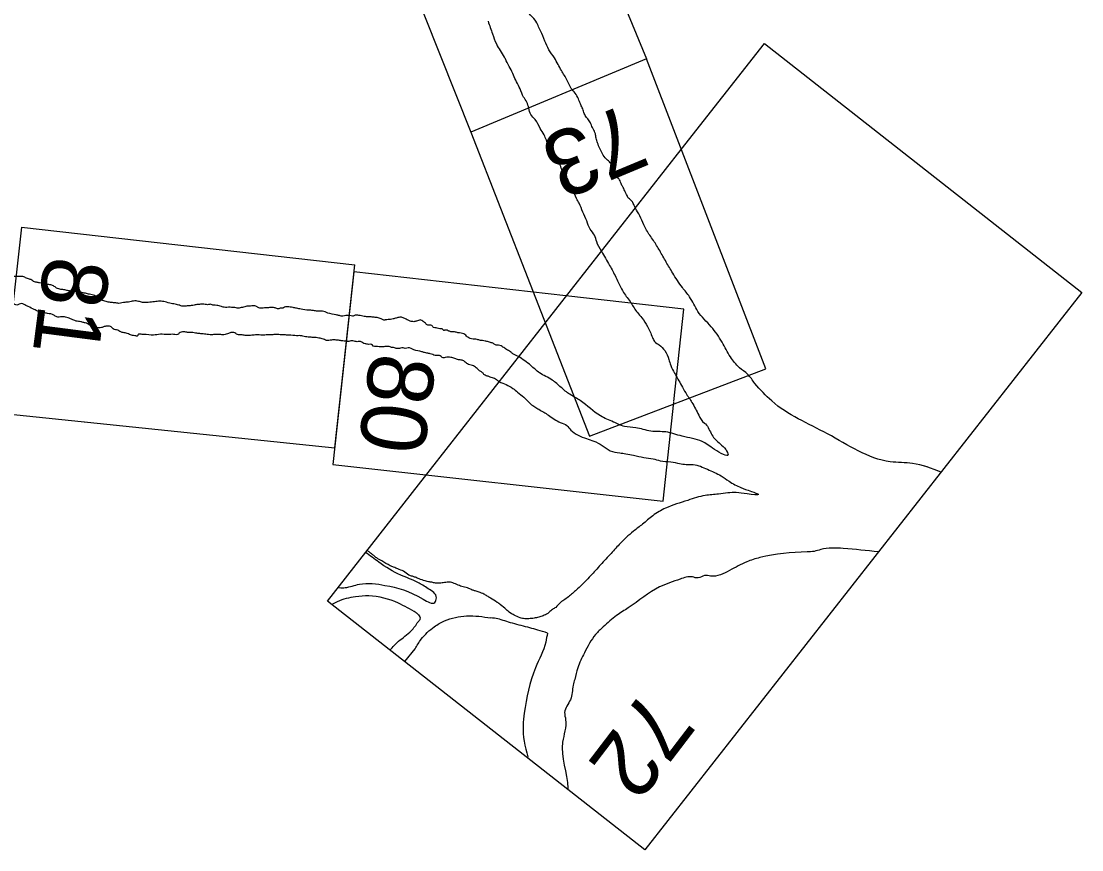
# Model space of a CAD drawing. Extents: x 3896831 to 3918110, y 171006 to 193349.
# Drawn here: x 3901646 to 3902590, y 181360 to 182098 of the extents above; entities that cross this region are included whole.
import ezdxf

# ---------------------------------------------------------------- set-up
doc = ezdxf.new("R2010")
doc.units = 0
doc.layers.add('V-ANNO-NPLT', color=7, linetype='Continuous')

msp = doc.modelspace()

# ---------------------------------------------------------------- linework, layer by layer
at = {"layer": 'V-ANNO-NPLT'}
for p, q in [((3902202.356239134, 182063.88389949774), (3902045.926239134, 181998.69089949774)), ((3901928.783239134, 181593.32089949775), (3901927.7522391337, 181593.27789949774)), ((3901987.109239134, 181527.65689949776), (3901996.301239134, 181538.86689949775))]:
    msp.add_line(p, q, dxfattribs=at)
for points in [[(3902089.457239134, 182336.98689949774), (3901935.6332391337, 182276.11889949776), (3902045.926239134, 181998.69089949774)], [(3902089.457239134, 182336.98689949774), (3902202.356239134, 182063.88389949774)], [(3902307.276239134, 182077.70489949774), (3902589.799239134, 181856.07389949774), (3902200.9712391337, 181359.96789949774), (3901918.2552391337, 181581.35189949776)], [(3902233.271239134, 181983.28089949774), (3902307.276239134, 182077.70489949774)], [(3902202.356239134, 182063.88389949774), (3902045.926239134, 181998.69089949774), (3902151.4482391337, 181728.02789949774), (3902308.640239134, 181788.01389949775)], [(3902308.640239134, 181788.01389949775), (3902202.356239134, 182063.88389949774)], [(3902010.152239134, 181698.60389949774), (3902233.271239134, 181983.28089949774)], [(3901646.065239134, 181914.12389949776), (3901627.5932391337, 181748.52389949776), (3901924.736239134, 181717.81489949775)], [(3901646.065239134, 181914.12389949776), (3901942.553239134, 181880.58389949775)], [(3901941.868239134, 181874.31789949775), (3901923.1132391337, 181702.98189949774), (3902217.247239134, 181670.19089949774), (3902226.711239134, 181758.45789949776)], [(3901924.736239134, 181717.81489949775), (3901942.553239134, 181880.58389949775)], [(3902130.411239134, 181852.98689949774), (3901941.868239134, 181874.31789949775)], [(3902235.571239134, 181841.08889949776), (3902130.411239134, 181852.98689949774)], [(3902226.7552391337, 181758.86489949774), (3902235.571239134, 181841.08889949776)], [(3901918.2552391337, 181581.35189949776), (3902010.152239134, 181698.60389949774)]]:
    msp.add_lwpolyline(points, dxfattribs=at)
for points in [[(3902126.595239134, 182053.62889949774), (3902123.541239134, 182059.01889949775), (3902120.347239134, 182064.89889949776), (3902115.460239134, 182072.15589949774), (3902111.824239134, 182079.79989949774), (3902108.032239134, 182088.97889949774), (3902105.737239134, 182093.65689949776), (3902103.161239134, 182098.56489949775), (3902097.9202391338, 182104.23589949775), (3902094.515239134, 182112.16189949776), (3902091.498239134, 182118.83389949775), (3902089.768239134, 182123.05289949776), (3902086.839239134, 182126.37289949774), (3902085.234239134, 182131.89689949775), (3902083.399239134, 182137.13889949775), (3902083.929239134, 182139.52189949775), (3902082.3232391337, 182145.04589949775), (3902080.4882391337, 182150.28789949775), (3902078.266239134, 182156.78289949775), (3902076.996239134, 182161.56689949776), (3902075.778239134, 182165.83789949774), (3902074.824239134, 182168.22289949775)], [(3902061.223239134, 182097.51289949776), (3902065.206239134, 182086.25489949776), (3902068.690239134, 182077.25189949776), (3902075.710239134, 182065.63989949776)], [(3902097.520239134, 182020.19289949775), (3902095.725239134, 182025.40589949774), (3902092.919239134, 182030.03189949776), (3902089.8492391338, 182037.21589949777), (3902086.603239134, 182043.60689949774), (3902083.921239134, 182049.53789949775), (3902080.957239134, 182055.69789949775), (3902077.428239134, 182062.31889949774), (3902075.804239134, 182065.51489949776), (3902075.710239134, 182065.63989949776)], [(3902192.412239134, 181931.14889949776), (3902191.333239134, 181933.56389949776), (3902189.708239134, 181936.75989949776), (3902187.963239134, 181938.64989949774), (3902186.268239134, 181940.02789949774), (3902184.645239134, 181943.22289949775), (3902183.357239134, 181945.67789949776), (3902181.680239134, 181949.38389949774), (3902180.109239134, 181952.06789949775), (3902178.381239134, 181956.28689949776), (3902176.298239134, 181958.91889949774), (3902174.1812391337, 181964.38989949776), (3902172.3292391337, 181967.30289949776), (3902170.088239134, 181971.46989949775), (3902166.6472391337, 181974.73789949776), (3902163.047239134, 181979.54089949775), (3902160.754239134, 181984.21989949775), (3902158.689239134, 181989.17989949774), (3902157.4712391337, 181993.45189949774), (3902156.820239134, 181997.26289949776), (3902154.808239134, 182001.71189949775), (3902152.796239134, 182006.16089949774), (3902150.608239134, 182009.81489949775), (3902148.244239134, 182012.67589949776), (3902146.568239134, 182016.38389949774), (3902145.120239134, 182020.37189949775), (3902143.444239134, 182024.07889949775), (3902141.7152391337, 182028.29789949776), (3902138.857239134, 182033.43589949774), (3902135.310239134, 182037.72689949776), (3902131.728239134, 182044.85989949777), (3902129.2042391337, 182049.25589949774), (3902126.595239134, 182053.62889949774)], [(3902162.2952391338, 181892.72189949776), (3902157.957239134, 181901.19089949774), (3902156.070239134, 181906.94489949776), (3902152.134239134, 181912.48989949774), (3902149.065239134, 181919.67489949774), (3902145.659239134, 181927.60089949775), (3902142.254239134, 181935.52689949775), (3902140.014239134, 181939.69289949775), (3902136.3262391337, 181947.84889949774), (3902133.3092391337, 181954.52189949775), (3902130.3972391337, 181960.17189949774), (3902127.362239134, 181964.51489949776), (3902125.580239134, 181969.24489949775), (3902124.080239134, 181973.74689949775), (3902122.6872391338, 181977.22489949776), (3902118.786239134, 181979.92889949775), (3902117.058239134, 181984.14689949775), (3902114.869239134, 181987.80189949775), (3902113.193239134, 181991.50889949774), (3902111.129239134, 181996.46889949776), (3902107.705239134, 182002.06589949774), (3902103.276239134, 182009.88789949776), (3902099.4482391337, 182014.40889949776), (3902097.520239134, 182020.19289949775)], [(3902298.740239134, 181775.04889949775), (3902292.344239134, 181783.23289949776), (3902285.1332391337, 181789.10089949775), (3902276.982239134, 181798.72389949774), (3902269.584239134, 181811.72589949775), (3902259.8942391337, 181825.59489949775), (3902248.026239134, 181839.24089949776), (3902240.6272391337, 181852.24289949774), (3902234.279239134, 181860.39989949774), (3902225.640239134, 181873.32389949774), (3902219.820239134, 181883.13689949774), (3902214.0392391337, 181893.33789949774), (3902208.477239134, 181902.33989949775), (3902205.248239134, 181906.96289949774), (3902199.8772391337, 181916.31989949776), (3902196.3092391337, 181924.21089949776), (3902192.412239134, 181931.14889949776)], [(3902162.2952391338, 181892.72189949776), (3902169.4852391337, 181880.18989949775), (3902174.9682391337, 181869.74489949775), (3902181.879239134, 181856.14189949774), (3902188.510239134, 181846.77089949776), (3902194.1982391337, 181838.13889949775), (3902198.2382391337, 181833.56889949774), (3902203.135239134, 181825.70689949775), (3902207.635239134, 181816.05389949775), (3902209.5732391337, 181812.36189949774), (3902213.691239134, 181809.31289949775), (3902218.611239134, 181804.31189949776), (3902222.178239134, 181796.42189949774), (3902223.831239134, 181791.08689949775), (3902227.285239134, 181784.28589949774), (3902233.370239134, 181773.35089949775), (3902237.2582391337, 181766.57189949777), (3902242.7922391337, 181758.19189949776), (3902248.7692391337, 181746.85689949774), (3902253.8492391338, 181739.67889949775), (3902254.6982391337, 181738.98889949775), (3902260.487239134, 181729.34389949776), (3902267.923239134, 181721.29789949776), (3902272.844239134, 181716.29689949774), (3902274.984239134, 181711.56389949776), (3902262.927239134, 181716.38489949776), (3902251.734239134, 181723.49489949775), (3902234.035239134, 181728.12289949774), (3902219.4482391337, 181731.88289949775), (3902206.209239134, 181732.59889949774), (3902192.6872391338, 181735.61889949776), (3902182.658239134, 181736.79389949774), (3902172.892239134, 181740.74889949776), (3902161.368239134, 181746.16989949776), (3902143.406239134, 181759.74689949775), (3902134.016239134, 181765.39089949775), (3902126.261239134, 181771.55789949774), (3902118.392239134, 181778.10289949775), (3902107.123239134, 181784.52689949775), (3902099.352239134, 181791.02589949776), (3902088.302239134, 181799.13389949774)], [(3901653.811239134, 181867.67489949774), (3901650.473239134, 181868.76589949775), (3901647.101239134, 181870.21189949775), (3901642.614239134, 181870.29089949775), (3901636.673239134, 181870.57889949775), (3901633.569239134, 181871.15789949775), (3901629.841239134, 181872.56689949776), (3901625.9542391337, 181873.78189949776), (3901622.423239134, 181875.03089949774), (3901619.000239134, 181875.21889949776), (3901616.800239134, 181875.70989949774), (3901613.267239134, 181876.95989949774), (3901611.348239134, 181878.19789949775), (3901608.513239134, 181877.90689949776), (3901604.6502391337, 181877.15389949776), (3901599.7722391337, 181877.55089949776), (3901596.155239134, 181877.89689949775), (3901593.331239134, 181879.21989949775), (3901589.677239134, 181879.92089949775), (3901586.973239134, 181880.61489949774)], [(3901725.2412391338, 181847.22089949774), (3901721.231239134, 181847.88589949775), (3901717.149239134, 181849.25789949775), (3901714.5222391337, 181850.42289949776), (3901711.0022391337, 181853.28589949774), (3901706.406239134, 181854.42789949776), (3901702.909239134, 181855.32389949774), (3901700.709239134, 181855.81589949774), (3901696.8602391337, 181856.67489949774), (3901690.919239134, 181856.96389949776), (3901687.814239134, 181857.54189949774), (3901684.514239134, 181858.27789949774), (3901681.055239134, 181858.82089949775), (3901677.168239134, 181860.03489949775), (3901674.467239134, 181861.90689949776), (3901671.1302391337, 181862.99889949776), (3901668.026239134, 181863.57689949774), (3901664.725239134, 181864.31389949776), (3901662.012239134, 181864.57389949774), (3901659.261239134, 181865.18789949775), (3901655.925239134, 181866.27989949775), (3901654.3602391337, 181867.55189949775), (3901653.811239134, 181867.67489949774)], [(3901698.7212391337, 181830.00289949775), (3901694.535239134, 181830.64889949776), (3901690.612239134, 181832.21789949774), (3901686.333239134, 181833.75089949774), (3901681.969239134, 181834.37889949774), (3901677.325239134, 181834.26089949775), (3901674.820239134, 181835.97589949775), (3901669.123239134, 181837.36289949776), (3901665.273239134, 181838.22289949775), (3901660.482239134, 181839.52389949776), (3901657.304239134, 181840.80989949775), (3901652.011239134, 181843.49289949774), (3901648.992239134, 181844.97489949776), (3901646.364239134, 181846.13889949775), (3901643.921239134, 181845.53089949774), (3901641.6702391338, 181844.76389949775), (3901639.984239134, 181845.48689949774), (3901639.2752391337, 181845.73989949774)], [(3901786.760239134, 181844.83689949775), (3901786.026239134, 181844.83989949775), (3901781.625239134, 181845.82289949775), (3901779.267239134, 181846.11889949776), (3901773.729239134, 181847.70189949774), (3901769.012239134, 181848.29389949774), (3901764.403239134, 181847.82289949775), (3901758.732239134, 181847.24289949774), (3901753.538239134, 181847.24889949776), (3901750.041239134, 181848.14489949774), (3901745.714239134, 181848.41889949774), (3901741.338239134, 181847.43389949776), (3901737.952239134, 181847.26689949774), (3901732.672239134, 181846.36889949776), (3901728.859239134, 181846.87389949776), (3901727.050239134, 181847.04789949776), (3901725.2412391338, 181847.22089949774)], [(3901799.654239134, 181844.86689949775), (3901797.082239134, 181844.32789949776), (3901793.337239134, 181844.02389949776), (3901789.878239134, 181843.98489949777), (3901787.7692391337, 181844.20189949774), (3901786.6472391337, 181844.82489949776)], [(3901814.194239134, 181845.53089949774), (3901810.705239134, 181845.21589949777), (3901808.1502391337, 181845.67089949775), (3901804.410239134, 181845.46589949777), (3901801.220239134, 181845.14089949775), (3901799.654239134, 181844.86689949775)], [(3901858.868239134, 181841.94489949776), (3901858.208239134, 181842.01489949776), (3901856.530239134, 181842.73389949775), (3901855.7522391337, 181843.36689949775), (3901853.527239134, 181844.20689949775), (3901850.864239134, 181844.11389949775), (3901848.748239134, 181843.89689949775), (3901846.439239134, 181843.83989949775), (3901844.712239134, 181843.30589949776), (3901842.632239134, 181842.73789949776), (3901840.517239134, 181842.52189949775), (3901838.790239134, 181841.98889949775), (3901837.149239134, 181842.35489949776), (3901834.802239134, 181842.65089949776), (3901833.0022391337, 181842.82289949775), (3901830.145239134, 181842.88689949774), (3901827.482239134, 181842.79189949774), (3901825.4882391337, 181843.12289949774), (3901823.848239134, 181843.48889949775), (3901819.8232391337, 181844.50389949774), (3901817.123239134, 181844.76189949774), (3901814.194239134, 181845.53089949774)], [(3901968.759239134, 181831.43189949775), (3901968.490239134, 181831.36089949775), (3901967.234239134, 181832.07489949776), (3901966.1642391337, 181832.64089949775), (3901962.689239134, 181833.63489949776), (3901958.765239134, 181834.07589949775), (3901955.693239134, 181834.43589949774), (3901953.172239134, 181834.34789949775), (3901951.101239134, 181834.80989949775), (3901946.291239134, 181835.66689949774), (3901943.068239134, 181835.84289949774), (3901940.4682391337, 181834.90289949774), (3901938.213239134, 181835.51389949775), (3901935.8432391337, 181835.60889949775), (3901934.657239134, 181835.65689949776), (3901932.0222391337, 181835.04989949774), (3901928.949239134, 181835.40989949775), (3901926.176239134, 181836.13789949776), (3901918.5932391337, 181837.72389949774), (3901913.8632391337, 181839.43189949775), (3901908.4542391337, 181839.55389949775), (3901905.1982391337, 181840.06289949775), (3901901.642239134, 181840.20689949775), (3901894.796239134, 181841.19189949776), (3901890.837239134, 181841.96689949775), (3901887.730239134, 181842.66089949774), (3901882.4372391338, 181843.29989949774), (3901880.9172391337, 181843.31289949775), (3901879.168239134, 181842.29089949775), (3901876.315239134, 181842.16789949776)], [(3901867.430239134, 181842.73689949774), (3901865.717239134, 181842.50289949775), (3901863.547239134, 181842.41189949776), (3901861.128239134, 181842.20889949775), (3901858.868239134, 181841.94489949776)], [(3901876.315239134, 181842.16789949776), (3901873.942239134, 181841.48689949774), (3901872.458239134, 181842.04689949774), (3901869.722239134, 181842.65789949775), (3901867.430239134, 181842.73689949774)], [(3901982.626239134, 181833.94089949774), (3901979.529239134, 181833.31189949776), (3901976.665239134, 181832.48689949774), (3901972.427239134, 181831.87489949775), (3901969.793239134, 181831.56989949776), (3901968.759239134, 181831.43189949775)], [(3902005.521239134, 181828.74089949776), (3902004.065239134, 181829.77189949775), (3902003.1442391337, 181830.52089949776), (3902001.521239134, 181831.53589949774), (3902000.1872391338, 181831.39889949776), (3901998.402239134, 181830.71089949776), (3901996.918239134, 181830.38989949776), (3901995.767239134, 181830.10489949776), (3901992.8802391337, 181830.31489949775), (3901991.325239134, 181830.66189949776), (3901990.071239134, 181831.37689949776), (3901988.300239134, 181832.20689949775), (3901987.0452391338, 181832.92089949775), (3901985.641239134, 181833.45189949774), (3901984.237239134, 181833.98289949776), (3901982.626239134, 181833.94089949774)], [(3901788.086239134, 181820.59089949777), (3901786.286239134, 181819.79489949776), (3901785.6502391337, 181819.01389949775), (3901781.202239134, 181818.73689949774), (3901776.557239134, 181818.61989949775), (3901769.553239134, 181818.79989949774), (3901763.527239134, 181818.18289949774), (3901754.873239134, 181818.73189949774), (3901751.805239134, 181818.95489949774), (3901750.192239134, 181818.96789949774), (3901749.5562391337, 181818.18689949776), (3901749.4342391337, 181817.63789949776), (3901746.757239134, 181817.54289949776), (3901743.102239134, 181818.24489949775), (3901738.983239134, 181819.97089949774), (3901735.524239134, 181820.51389949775), (3901731.565239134, 181822.43589949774), (3901727.677239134, 181823.65089949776), (3901725.8802391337, 181825.43689949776), (3901722.580239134, 181826.17489949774), (3901719.585239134, 181825.68889949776), (3901717.178239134, 181824.72689949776), (3901714.501239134, 181824.63189949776), (3901710.259239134, 181825.80889949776), (3901706.336239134, 181827.37889949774), (3901702.766239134, 181828.98289949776), (3901700.017239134, 181829.59789949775), (3901698.7212391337, 181830.00289949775)], [(3902028.992239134, 181821.14789949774), (3902028.063239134, 181821.09889949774), (3902026.8432391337, 181821.47989949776), (3902025.7722391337, 181822.04389949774), (3902024.034239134, 181822.54089949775), (3902023.7012391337, 181822.50789949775), (3902022.3662391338, 181822.37089949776), (3902021.8832391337, 181822.15289949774), (3902021.112239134, 181823.08589949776), (3902018.338239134, 181823.81389949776), (3902016.084239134, 181824.42589949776), (3902012.0902391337, 181825.53489949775), (3902011.653239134, 181826.50189949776), (3902010.433239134, 181826.88389949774), (3902008.396239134, 181827.01189949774), (3902007.026239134, 181827.20889949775), (3902006.475239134, 181827.65789949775), (3902005.521239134, 181828.74089949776)], [(3901890.865239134, 181817.38589949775), (3901884.0192391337, 181818.11089949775), (3901879.910239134, 181818.22389949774), (3901877.405239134, 181818.32389949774), (3901872.553239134, 181818.71889949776), (3901868.675239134, 181818.32189949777), (3901864.565239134, 181818.43689949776), (3901862.6442391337, 181818.06189949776), (3901857.635239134, 181818.26289949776), (3901853.013239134, 181818.14689949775), (3901848.783239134, 181817.71289949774), (3901845.026239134, 181817.86389949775), (3901841.585239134, 181818.40189949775), (3901838.180239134, 181818.58889949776), (3901836.660239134, 181819.50189949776), (3901832.989239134, 181820.55089949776), (3901830.2412391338, 181819.55789949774), (3901826.082239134, 181818.42089949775), (3901822.677239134, 181818.60589949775), (3901818.9202391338, 181818.75689949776), (3901815.041239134, 181818.35989949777), (3901809.996239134, 181818.91289949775), (3901805.497239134, 181819.34389949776), (3901801.898239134, 181819.68889949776), (3901797.364239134, 181820.47189949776), (3901793.800239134, 181820.46389949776), (3901790.712239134, 181821.03789949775), (3901788.086239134, 181820.59089949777)], [(3901983.405239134, 181806.36089949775), (3901979.490239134, 181806.31789949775), (3901978.007239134, 181806.87889949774), (3901976.207239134, 181807.05089949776), (3901973.277239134, 181807.81889949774), (3901971.477239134, 181807.99189949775), (3901967.598239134, 181807.59589949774), (3901961.142239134, 181808.00389949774), (3901959.148239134, 181808.33389949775), (3901957.3972391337, 181809.75889949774), (3901954.893239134, 181809.85889949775), (3901951.804239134, 181810.43289949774), (3901949.7752391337, 181811.11689949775), (3901947.865239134, 181812.34689949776), (3901944.851239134, 181812.21689949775), (3901942.856239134, 181812.54689949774), (3901941.020239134, 181813.07189949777), (3901937.335239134, 181812.51589949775), (3901934.283239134, 181812.73989949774), (3901932.131239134, 181812.87489949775), (3901929.044239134, 181813.44989949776), (3901927.243239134, 181813.62389949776), (3901922.940239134, 181813.89489949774), (3901918.550239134, 181813.26889949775), (3901914.683239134, 181814.47689949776), (3901910.659239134, 181815.48989949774), (3901905.614239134, 181816.04189949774), (3901902.209239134, 181816.22889949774), (3901897.516239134, 181816.81789949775), (3901893.333239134, 181817.63789949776), (3901890.865239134, 181817.38589949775)], [(3902039.652239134, 181819.31089949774), (3902037.2352391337, 181819.82789949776), (3902034.490239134, 181820.25889949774), (3902031.4342391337, 181820.94189949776), (3902028.992239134, 181821.14789949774)], [(3902088.302239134, 181799.13389949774), (3902083.3772391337, 181801.46389949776), (3902081.1672391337, 181803.26189949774), (3902079.361239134, 181804.42589949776), (3902077.589239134, 181805.25589949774), (3902076.117239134, 181806.45289949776), (3902074.493239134, 181807.46889949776), (3902072.872239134, 181808.48289949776), (3902070.6162391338, 181809.09489949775), (3902068.5792391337, 181809.22489949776), (3902066.2552391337, 181810.50289949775), (3902063.446239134, 181811.56589949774), (3902061.526239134, 181812.21189949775), (3902058.603239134, 181812.75589949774), (3902056.1982391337, 181813.18489949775), (3902054.494239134, 181813.34789949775), (3902051.537239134, 181814.22589949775), (3902049.316239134, 181814.50389949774), (3902044.138239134, 181815.66089949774), (3902041.376239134, 181817.90789949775), (3902039.652239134, 181819.31089949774)], [(3902071.104239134, 181776.67189949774), (3902068.713239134, 181778.36289949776), (3902065.220239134, 181780.16689949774), (3902063.031239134, 181780.65689949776), (3902060.612239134, 181781.65489949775), (3902058.581239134, 181782.33889949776), (3902056.794239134, 181784.11489949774), (3902054.8492391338, 181785.69789949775), (3902052.745239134, 181787.08689949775), (3902050.180239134, 181789.49589949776), (3902048.2722391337, 181790.72589949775), (3902046.2412391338, 181791.40989949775), (3902043.858239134, 181792.05589949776), (3902040.976239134, 181794.07789949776), (3902038.131239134, 181795.74589949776), (3902034.885239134, 181796.12689949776), (3902031.723239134, 181797.40689949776), (3902028.247239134, 181798.29789949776), (3902025.9002391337, 181798.59289949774), (3902023.078239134, 181798.30389949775), (3902021.352239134, 181797.77189949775), (3902019.443239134, 181798.99989949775), (3902017.924239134, 181799.91489949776), (3902015.9652391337, 181799.89289949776), (3902014.166239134, 181800.06389949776), (3902012.136239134, 181800.74889949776), (3902009.753239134, 181801.39489949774), (3902006.8232391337, 181802.16389949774), (3902004.8292391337, 181802.49489949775), (3902002.250239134, 181803.29989949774), (3901995.296239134, 181805.08389949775), (3901990.141239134, 181806.69389949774), (3901987.515239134, 181806.24689949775), (3901985.678239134, 181806.77189949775), (3901983.405239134, 181806.36089949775)], [(3902071.104239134, 181776.67189949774), (3902083.3832391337, 181770.67089949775), (3902087.589239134, 181767.24789949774), (3902092.999239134, 181762.84789949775), (3902099.120239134, 181756.86989949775), (3902102.964239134, 181754.20089949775), (3902106.495239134, 181752.03289949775), (3902115.003239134, 181746.87289949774), (3902125.601239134, 181740.31489949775), (3902131.385239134, 181737.60489949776), (3902135.103239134, 181733.58289949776), (3902148.8632391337, 181726.02489949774), (3902155.320239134, 181723.76889949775), (3902162.936239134, 181719.91789949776), (3902170.035239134, 181715.13989949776), (3902178.486239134, 181713.25289949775), (3902183.912239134, 181712.49489949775), (3902190.8062391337, 181711.20989949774), (3902199.999239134, 181709.27789949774), (3902208.1102391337, 181707.96789949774), (3902214.5082391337, 181706.28789949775), (3902223.946239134, 181705.30889949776), (3902231.749239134, 181703.83989949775), (3902237.604239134, 181703.00989949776), (3902243.957239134, 181702.88689949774), (3902256.5022391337, 181698.66589949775), (3902268.672239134, 181692.75589949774), (3902275.770239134, 181687.97889949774), (3902286.251239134, 181682.44589949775), (3902295.716239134, 181679.00189949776), (3902302.021239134, 181676.34089949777), (3902292.065239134, 181676.68389949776), (3902282.203239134, 181678.00889949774), (3902266.492239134, 181676.57289949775), (3902254.509239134, 181675.34689949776), (3902238.996239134, 181671.00889949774), (3902219.350239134, 181664.04689949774), (3902207.9312391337, 181657.37489949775), (3902198.802239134, 181649.83789949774), (3902190.6502391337, 181643.50089949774), (3902178.104239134, 181631.75989949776), (3902169.689239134, 181622.64389949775), (3902160.298239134, 181612.32889949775), (3902151.3942391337, 181602.61189949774), (3902140.9142391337, 181592.18389949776), (3902133.852239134, 181585.95789949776), (3902129.626239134, 181582.70489949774)], [(3902464.546239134, 181696.19589949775), (3902439.172239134, 181703.81389949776), (3902419.364239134, 181705.40089949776), (3902363.479239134, 181730.18889949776), (3902313.7382391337, 181759.47389949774), (3902298.739239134, 181775.04689949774)], [(3902464.651239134, 181696.16089949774), (3902439.174239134, 181703.81489949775), (3902419.364239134, 181705.40089949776), (3902363.479239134, 181730.18989949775), (3902313.740239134, 181759.47589949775), (3902298.740239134, 181775.04889949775)], [(3901959.565239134, 181621.88389949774), (3901957.381239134, 181623.49989949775), (3901956.020239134, 181624.60689949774), (3901953.583239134, 181626.37489949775)], [(3902408.728239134, 181625.07789949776), (3902377.436239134, 181628.16989949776), (3902357.369239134, 181627.19689949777), (3902351.447239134, 181625.59989949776), (3902345.361239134, 181625.15389949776), (3902303.333239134, 181620.05189949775), (3902291.571239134, 181616.28189949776), (3902276.2722391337, 181608.56989949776), (3902259.412239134, 181603.59589949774), (3902254.066239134, 181604.11689949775), (3902248.226239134, 181601.94589949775), (3902243.128239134, 181602.79089949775), (3902232.271239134, 181600.88589949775), (3902213.929239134, 181593.97489949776), (3902186.128239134, 181575.37789949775), (3902175.682239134, 181568.54689949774), (3902163.674239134, 181558.30689949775), (3902157.010239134, 181551.64189949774), (3902147.057239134, 181535.21089949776), (3902141.052239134, 181521.89389949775), (3902138.419239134, 181511.61989949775), (3902137.102239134, 181506.48289949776), (3902134.551239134, 181493.58489949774), (3902129.4512391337, 181482.13389949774), (3902130.356239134, 181475.80289949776), (3902127.639239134, 181455.85889949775), (3902132.3232391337, 181414.85689949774), (3902132.3492391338, 181413.67389949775)], [(3901928.783239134, 181593.32089949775), (3901934.047239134, 181593.37389949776), (3901946.796239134, 181596.38489949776), (3901969.494239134, 181595.33489949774), (3902003.461239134, 181583.06389949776), (3902013.824239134, 181580.22389949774), (3902015.305239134, 181584.20789949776), (3902007.986239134, 181592.39589949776), (3901998.692239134, 181598.00089949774), (3901983.725239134, 181604.38089949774), (3901963.905239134, 181616.02689949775), (3901952.265239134, 181624.73689949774)], [(3902009.118239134, 181598.35089949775), (3902005.214239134, 181599.37489949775), (3901999.803239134, 181601.19489949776), (3901996.580239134, 181602.52689949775), (3901993.875239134, 181603.43589949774), (3901990.805239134, 181604.42789949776), (3901986.060239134, 181607.85889949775), (3901980.859239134, 181609.93789949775), (3901977.247239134, 181611.58689949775), (3901974.153239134, 181612.81289949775), (3901966.7012391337, 181617.15389949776), (3901962.158239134, 181619.77389949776), (3901959.565239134, 181621.88389949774)], [(3902060.5022391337, 181585.80389949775), (3902057.594239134, 181587.52289949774), (3902053.253239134, 181589.33389949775), (3902049.818239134, 181590.40689949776), (3902047.243239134, 181591.21289949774), (3902044.2552391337, 181592.56789949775), (3902038.998239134, 181594.04689949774), (3902034.6812391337, 181595.62389949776), (3902029.975239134, 181597.51689949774), (3902025.861239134, 181598.28189949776), (3902021.422239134, 181597.59089949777), (3902017.298239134, 181597.28789949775), (3902013.598239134, 181597.50289949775), (3902010.551239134, 181598.25889949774), (3902009.118239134, 181598.35089949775)], [(3901997.293239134, 181570.89689949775), (3901981.4202391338, 181579.50989949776), (3901955.018239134, 181585.96589949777), (3901943.422239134, 181585.14389949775), (3901927.055239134, 181580.81489949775), (3901922.154239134, 181578.31589949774)], [(3902129.626239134, 181582.70489949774), (3902125.890239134, 181580.14789949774), (3902121.476239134, 181575.77989949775), (3902120.034239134, 181574.80089949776), (3902117.044239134, 181572.71689949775), (3902114.3402391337, 181570.18489949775), (3902110.257239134, 181568.34289949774), (3902106.466239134, 181567.12389949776), (3902102.182239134, 181566.09289949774), (3902097.7182391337, 181565.63689949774), (3902094.041239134, 181565.61589949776), (3902089.797239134, 181566.48889949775), (3902084.443239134, 181568.90789949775), (3902081.171239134, 181570.70889949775), (3902077.518239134, 181573.89589949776), (3902072.335239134, 181578.11289949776), (3902069.509239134, 181580.19689949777), (3902063.410239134, 181584.08389949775), (3902060.5022391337, 181585.80389949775)], [(3901997.291239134, 181570.89589949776), (3901999.415239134, 181569.01589949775), (3902000.440239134, 181567.40089949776), (3902000.660239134, 181565.27489949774), (3901999.017239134, 181562.90889949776)], [(3901973.972239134, 181537.77389949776), (3901981.580239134, 181545.56989949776), (3901992.8492391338, 181554.84189949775), (3901999.0192391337, 181562.90989949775)], [(3901996.300239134, 181538.86489949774), (3902001.8122391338, 181547.43789949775), (3902013.409239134, 181558.50789949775), (3902022.621239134, 181563.72489949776), (3902042.196239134, 181568.15089949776), (3902063.827239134, 181566.38489949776)], [(3902114.078239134, 181552.86989949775), (3902105.5902391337, 181555.59589949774), (3902098.591239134, 181557.51389949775), (3902090.890239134, 181559.49889949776), (3902083.038239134, 181561.60689949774), (3902076.162239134, 181563.67589949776), (3902069.8632391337, 181565.52789949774), (3902063.827239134, 181566.38489949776)], [(3902114.0792391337, 181552.87089949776), (3902112.597239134, 181544.78789949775), (3902103.548239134, 181522.02489949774), (3902093.510239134, 181481.57689949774), (3902092.439239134, 181470.61489949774), (3902096.713239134, 181442.73589949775), (3902096.794239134, 181442.46989949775)]]:
    msp.add_spline(points, degree=3, dxfattribs=at)

# ---------------------------------------------------------------- texts
for s, height, rotation, p in [('73', 58.49999999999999, 202.62399394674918, (3902185.193239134, 182025.20489949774)), ('81', 58.5, 262.6239909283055, (3901667.117239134, 181890.00589949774)), ('80', 58.5, 262.6239909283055, (3901957.014239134, 181803.80989949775)), ('72', 58.49999999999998, 232.62399172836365, (3902201.364239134, 181505.26089949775))]:
    msp.add_text(s, height=height, rotation=rotation, dxfattribs=at).set_placement(p)

doc.saveas('drawing.dxf')
